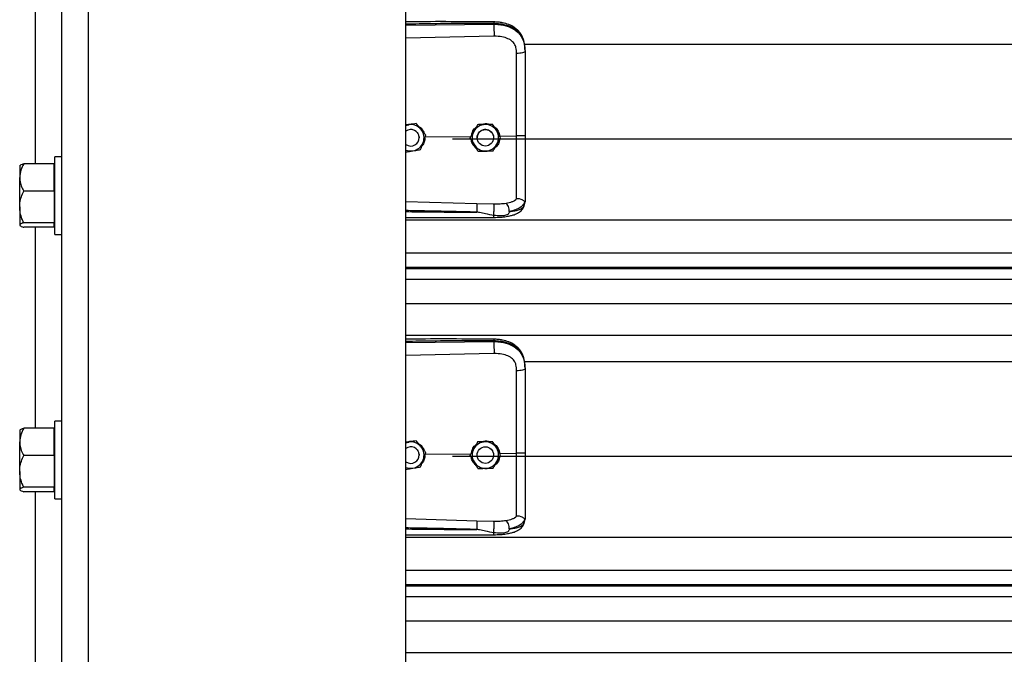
# Model space of a CAD drawing. Header units: inches. Extents: x 170 to 284, y 215 to 248.
# Tile 510 of 656: x 202.25 to 202.887, y 241.373 to 241.784. Entities that reach past the tile are written whole.
import ezdxf

# ---------------------------------------------------------------- set-up
doc = ezdxf.new("R2010")
doc.units = ezdxf.units.IN
doc.header["$LTSCALE"] = 0.25
doc.header["$MEASUREMENT"] = 0
doc.layers.add('LH FRONT OF HOOD', color=7, linetype='Continuous')

msp = doc.modelspace()

# ---------------------------------------------------------------- linework, layer by layer
at = {"layer": 'LH FRONT OF HOOD'}
for p, q in [((202.27776, 239.82111), (202.27776, 244.14469)), ((202.29488, 239.82111), (202.29488, 244.03279)), ((202.50032, 239.82111), (202.50032, 244.02156)), ((202.26064, 241.69069), (202.26064, 241.8208)), ((202.50032, 241.78051), (202.55717, 241.78105)), ((202.55717, 241.78105), (202.55717, 241.78146)), ((202.55727, 241.77326), (202.50032, 241.77205)), ((202.57687, 241.76819), (206.45609, 241.76819)), ((202.57737, 241.76413), (202.57737, 241.76364)), ((202.5021, 241.71598), (202.50032, 241.7157)), ((202.50698, 241.71678), (202.50605, 241.71663)), ((202.50698, 241.71678), (202.50698, 241.71678)), ((202.54662, 241.71602), (202.54662, 241.71602)), ((202.5565, 241.71617), (202.5565, 241.71617)), ((202.50762, 241.71092), (202.50802, 241.71036)), ((202.50882, 241.70754), (202.50882, 241.70754)), ((202.51286, 241.70814), (202.54256, 241.70843)), ((202.51323, 241.70912), (202.51323, 241.70913)), ((202.53049, 241.70679), (206.50248, 241.70679)), ((202.5418, 241.70739), (202.5418, 241.70739)), ((202.54634, 241.70754), (202.54634, 241.70754)), ((202.55704, 241.70754), (202.55704, 241.70754)), ((202.561, 241.7086), (202.57191, 241.70871)), ((202.56157, 241.70768), (202.56157, 241.70769)), ((202.27776, 241.69529), (202.27317, 241.69529)), ((202.27317, 241.64499), (202.27317, 241.69529)), ((202.25059, 241.68963), (202.2504, 241.6894)), ((202.2504, 241.6894), (202.2504, 241.68186)), ((202.27262, 241.69069), (202.25297, 241.69069)), ((202.27262, 241.68186), (202.27262, 241.69069)), ((202.27317, 241.6894), (202.27262, 241.6894)), ((202.2504, 241.66276), (202.2504, 241.68186)), ((202.27262, 241.67304), (202.27262, 241.68186)), ((202.27262, 241.67304), (202.25297, 241.67304)), ((202.27262, 241.67304), (202.27262, 241.66276)), ((202.2504, 241.66276), (202.2504, 241.65105)), ((202.27262, 241.66276), (202.27262, 241.65249)), ((202.50032, 241.66638), (202.54626, 241.66505)), ((202.54626, 241.66505), (202.55725, 241.66479)), ((202.57703, 241.66407), (202.57737, 241.66606)), ((202.57737, 241.66658), (202.57737, 241.66606)), ((202.2504, 241.65105), (202.2504, 241.65088)), ((202.2504, 241.65088), (202.25059, 241.65066)), ((202.27262, 241.65249), (202.25297, 241.65249)), ((202.27262, 241.6496), (202.25297, 241.6496)), ((202.26064, 241.51948), (202.26064, 241.6496)), ((202.27262, 241.65105), (202.27262, 241.65249)), ((202.27262, 241.6496), (202.27262, 241.65105)), ((202.27262, 241.65088), (202.27317, 241.65088)), ((202.50032, 241.65441), (206.53264, 241.65441)), ((202.27317, 241.64499), (202.27776, 241.64499)), ((202.50032, 241.63303), (206.53264, 241.63303)), ((206.53264, 241.62354), (202.50032, 241.62354)), ((202.50032, 241.6229), (206.53264, 241.6229)), ((202.50032, 241.61589), (206.53264, 241.61589)), ((202.50032, 241.6002), (206.53264, 241.6002)), ((202.50032, 241.57981), (206.53264, 241.57981)), ((202.50032, 241.57507), (202.55717, 241.5756)), ((202.55717, 241.5756), (202.55717, 241.57601)), ((202.55727, 241.56781), (202.50032, 241.5666)), ((202.57687, 241.56274), (206.45609, 241.56274)), ((202.57737, 241.55868), (202.57737, 241.55819)), ((202.27776, 241.52409), (202.27317, 241.52409)), ((202.27317, 241.47379), (202.27317, 241.52409)), ((202.25059, 241.51842), (202.2504, 241.5182)), ((202.2504, 241.5182), (202.2504, 241.51065)), ((202.27262, 241.51948), (202.25297, 241.51948)), ((202.27262, 241.51065), (202.27262, 241.51948)), ((202.27317, 241.5182), (202.27262, 241.5182)), ((202.2504, 241.49156), (202.2504, 241.51065)), ((202.27262, 241.50183), (202.27262, 241.51065)), ((202.5021, 241.51054), (202.50032, 241.51025)), ((202.50698, 241.51133), (202.50605, 241.51118)), ((202.50698, 241.51133), (202.50698, 241.51133)), ((202.54662, 241.51057), (202.54662, 241.51058)), ((202.5565, 241.51072), (202.5565, 241.51072)), ((202.50762, 241.50547), (202.50801, 241.50493)), ((202.51286, 241.50269), (202.54256, 241.50298)), ((202.51323, 241.50368), (202.51323, 241.50368)), ((202.54634, 241.50209), (202.54637, 241.50269)), ((202.55534, 241.506), (202.55628, 241.50483)), ((202.55628, 241.50483), (202.55643, 241.50457)), ((202.561, 241.50316), (202.57191, 241.50326)), ((202.27262, 241.50183), (202.25297, 241.50183)), ((202.27262, 241.50183), (202.27262, 241.49156)), ((202.50882, 241.50209), (202.50882, 241.50209)), ((202.53049, 241.50135), (206.50248, 241.50135)), ((202.5418, 241.50194), (202.5418, 241.50194)), ((202.54634, 241.50209), (202.54634, 241.50209)), ((202.55702, 241.50252), (202.55704, 241.50209)), ((202.55704, 241.50209), (202.55704, 241.50209)), ((202.56157, 241.50224), (202.56157, 241.50224)), ((202.2504, 241.49156), (202.2504, 241.47984)), ((202.27262, 241.49156), (202.27262, 241.48129)), ((202.2504, 241.47984), (202.2504, 241.47968)), ((202.2504, 241.47968), (202.25059, 241.47945)), ((202.27262, 241.48129), (202.25297, 241.48129)), ((202.27262, 241.47839), (202.25297, 241.47839)), ((202.26064, 241.34827), (202.26064, 241.47839)), ((202.27262, 241.47984), (202.27262, 241.48129)), ((202.27262, 241.47839), (202.27262, 241.47984)), ((202.27262, 241.47968), (202.27317, 241.47968)), ((202.27317, 241.47379), (202.27776, 241.47379)), ((202.50032, 241.46093), (202.54626, 241.4596)), ((202.54626, 241.4596), (202.55725, 241.45934)), ((202.57703, 241.45862), (202.57737, 241.46061)), ((202.57737, 241.46114), (202.57737, 241.46061)), ((202.50032, 241.44896), (206.53264, 241.44896)), ((202.50032, 241.42758), (206.53264, 241.42758)), ((206.53264, 241.4181), (202.50032, 241.4181)), ((202.50032, 241.41746), (206.53264, 241.41746)), ((202.50032, 241.41044), (206.53264, 241.41044)), ((202.50032, 241.39475), (206.53264, 241.39475)), ((202.50032, 241.37437), (206.53264, 241.37437))]:
    msp.add_line(p, q, dxfattribs=at)
at = {"layer": 'LH FRONT OF HOOD', "flags": 128}
for points in [[(202.57737, 241.76364), (202.57726, 241.76334), (202.57695, 241.76306), (202.57645, 241.76279), (202.57578, 241.76256), (202.57495, 241.76237), (202.57401, 241.76222), (202.57298, 241.76213), (202.57191, 241.76209)], [(202.50032, 241.7155), (202.50101, 241.71573), (202.5021, 241.71598)], [(202.50876, 241.70836), (202.5088, 241.708), (202.50882, 241.70754)], [(202.55628, 241.71028), (202.55688, 241.7088), (202.55704, 241.70754)], [(202.57737, 241.55819), (202.57726, 241.55789), (202.57695, 241.55761), (202.57645, 241.55735), (202.57578, 241.55711), (202.57495, 241.55692), (202.57401, 241.55678), (202.57298, 241.55668), (202.57191, 241.55664)], [(202.50032, 241.51005), (202.50101, 241.51029), (202.5021, 241.51054)], [(202.50876, 241.50292), (202.5088, 241.50255), (202.50882, 241.50209)]]:
    msp.add_lwpolyline(points, dxfattribs=at)
at = {"layer": 'LH FRONT OF HOOD'}
for centre in [(202.55169, 241.70754), (202.55169, 241.50209)]:
    msp.add_circle(centre, 0.00535, dxfattribs=at)
for centre, radius, start, end in [((202.50347, 241.70754), 0.00856, 39.24773, 99.24773), ((202.50347, 241.70754), 0.00856, 339.24773, 39.24773), ((202.55169, 241.70754), 0.00856, 90.85968, 150.85968), ((202.55169, 241.70754), 0.00856, 30.85968, 90.85968), ((202.50347, 241.70754), 0.00535, 300.00974, 126.0719), ((202.55169, 241.70754), 0.00856, 150.85968, 210.85968), ((202.55169, 241.70754), 0.00535, 30.85968, 180), ((202.55169, 241.70754), 0.00856, 330.85968, 30.85968), ((202.50347, 241.70754), 0.00535, 233.9281, 300.00974), ((202.50347, 241.70754), 0.00856, 279.24773, 339.24773), ((202.55169, 241.70754), 0.00856, 210.85968, 270.85968), ((202.55169, 241.70754), 0.00856, 270.85968, 330.85968), ((202.50347, 241.70754), 0.00856, 248.40768, 279.24773), ((202.50347, 241.50209), 0.00856, 39.24773, 99.24773), ((202.55169, 241.50209), 0.00856, 90.85968, 150.85968), ((202.55169, 241.50209), 0.00856, 30.85968, 90.85968), ((202.50347, 241.50209), 0.00535, 300.00974, 126.0719), ((202.50347, 241.50209), 0.00856, 339.24773, 39.24773), ((202.55169, 241.50209), 0.00856, 150.85968, 210.85968), ((202.55169, 241.50209), 0.00856, 330.85968, 30.85968), ((202.50347, 241.50209), 0.00535, 233.9281, 300.00974), ((202.50347, 241.50209), 0.00856, 279.24773, 339.24773), ((202.55169, 241.50209), 0.00856, 210.85968, 270.85968), ((202.55169, 241.50209), 0.00856, 270.85968, 330.85968), ((202.50347, 241.50209), 0.00856, 248.40768, 279.24773)]:
    msp.add_arc(centre, radius, start, end, dxfattribs=at)
for points, knots in [([(202.55715, 241.78255), (202.54794, 241.78262), (202.52985, 241.78275), (202.5109, 241.7827), (202.50118, 241.78264), (202.50032, 241.78264)], [0, 0, 0, 0, 0.486583, 0.954841, 1, 1, 1, 1]), ([(202.55717, 241.78146), (202.55087, 241.7815), (202.53763, 241.78158), (202.51868, 241.7814), (202.50604, 241.78118), (202.50032, 241.78108)], [0, 0, 0, 0, 0.33267, 0.698436, 1, 1, 1, 1]), ([(202.57728, 241.76617), (202.57716, 241.76724), (202.57695, 241.76918), (202.5762, 241.7717), (202.57534, 241.77361), (202.57427, 241.77536), (202.57295, 241.77695), (202.57148, 241.77824), (202.57011, 241.7792), (202.56867, 241.78003), (202.56629, 241.7811), (202.56335, 241.78191), (202.56004, 241.78244), (202.55815, 241.78251), (202.55715, 241.78255)], [0, 0, 0, 0, 0.108447, 0.196305, 0.269183, 0.327997, 0.41496, 0.491641, 0.538976, 0.594191, 0.669415, 0.814855, 0.902261, 1, 1, 1, 1]), ([(202.55715, 241.78254), (202.55715, 241.78254), (202.55716, 241.78255), (202.55716, 241.78244), (202.55717, 241.78215), (202.55717, 241.78173), (202.55717, 241.78146)], [0, 0, 0, 0, 0.097876, 0.335386, 0.567961, 1, 1, 1, 1]), ([(202.57737, 241.76413), (202.5773, 241.76548), (202.57719, 241.76804), (202.57622, 241.77153), (202.57493, 241.77395), (202.57356, 241.77565), (202.57248, 241.77669), (202.57142, 241.77752), (202.57043, 241.77818), (202.5692, 241.77888), (202.5676, 241.7796), (202.56494, 241.78051), (202.5614, 241.78127), (202.5585, 241.7814), (202.55717, 241.78146)], [0, 0, 0, 0, 0.1307157, 0.246761, 0.3577928, 0.4170972, 0.4791482, 0.5177152, 0.5590897, 0.6032945, 0.6633485, 0.7353692, 0.8792083, 1, 1, 1, 1]), ([(202.55717, 241.78105), (202.55719, 241.78047), (202.55724, 241.77928), (202.55728, 241.77705), (202.55729, 241.77488), (202.55728, 241.77379), (202.55727, 241.77326)], [0, 0, 0, 0, 0.240694, 0.5, 0.759306, 1, 1, 1, 1]), ([(202.55717, 241.78105), (202.55837, 241.78102), (202.5608, 241.78095), (202.56413, 241.78033), (202.56711, 241.77939), (202.56964, 241.77818), (202.57189, 241.77663), (202.57375, 241.7748), (202.57524, 241.77266), (202.57641, 241.77011), (202.57721, 241.76703), (202.57731, 241.76478), (202.57737, 241.76364)], [0, 0, 0, 0, 0.109401, 0.222347, 0.315179, 0.410223, 0.501275, 0.594601, 0.683449, 0.774533, 0.885821, 1, 1, 1, 1]), ([(202.57148, 241.76602), (202.57148, 241.76602), (202.57138, 241.76638), (202.57089, 241.76779), (202.56935, 241.76999), (202.56628, 241.77189), (202.56217, 241.77311), (202.55901, 241.77321), (202.55727, 241.77326)], [0, 0, 0, 0, 0.000004, 0.065095, 0.26167, 0.475311, 0.709366, 1, 1, 1, 1]), ([(202.57191, 241.76209), (202.57184, 241.76341), (202.57177, 241.76474), (202.57148, 241.76602), (202.57148, 241.76602)], [0, 0, 0, 0, 0.99998, 1, 1, 1, 1]), ([(202.57191, 241.70871), (202.57191, 241.70871), (202.57191, 241.71209), (202.57191, 241.71914), (202.57191, 241.72981), (202.57191, 241.74069), (202.57191, 241.75148), (202.57191, 241.75855), (202.57191, 241.76209)], [0, 0, 0, 0, 0.000001, 0.187792, 0.390844, 0.593896, 0.796948, 1, 1, 1, 1]), ([(202.57737, 241.76364), (202.57737, 241.76001), (202.57737, 241.75274), (202.57737, 241.74166), (202.57737, 241.73047), (202.57737, 241.7195), (202.57737, 241.71226), (202.57737, 241.70878)], [0, 0, 0, 0, 0.202757, 0.406104, 0.60886, 0.812207, 1, 1, 1, 1]), ([(202.50032, 241.71581), (202.50116, 241.7161), (202.50257, 241.71657), (202.50404, 241.71645), (202.50464, 241.7164)], [0, 0, 0, 0, 0.594398, 1, 1, 1, 1]), ([(202.50698, 241.71678), (202.5063, 241.71667), (202.50493, 241.71645), (202.50327, 241.71618), (202.50232, 241.71602), (202.5021, 241.71598)], [0, 0, 0, 0, 0.4299704, 0.8700602, 1, 1, 1, 1]), ([(202.5101, 241.71295), (202.50998, 241.7131), (202.50901, 241.71429), (202.50795, 241.71559), (202.50707, 241.71666), (202.50698, 241.71678)], [0, 0, 0, 0, 0.115647, 0.904534, 1, 1, 1, 1]), ([(202.5101, 241.71295), (202.50998, 241.71311), (202.50901, 241.71429), (202.50795, 241.71559), (202.50707, 241.71666), (202.50698, 241.71678)], [0, 0, 0, 0, 0.115647, 0.904534, 1, 1, 1, 1]), ([(202.50825, 241.71509), (202.5089, 241.71466), (202.51039, 241.71368), (202.51169, 241.71194), (202.51197, 241.71071), (202.51202, 241.71046)], [0, 0, 0, 0, 0.381422, 0.875754, 1, 1, 1, 1]), ([(202.51323, 241.70912), (202.51297, 241.70945), (202.51197, 241.71067), (202.51089, 241.71198), (202.5101, 241.71295)], [0, 0, 0, 0, 0.264307, 1, 1, 1, 1]), ([(202.51323, 241.70913), (202.51297, 241.70945), (202.51197, 241.71067), (202.51089, 241.71199), (202.5101, 241.71295)], [0, 0, 0, 0, 0.264307, 1, 1, 1, 1]), ([(202.54272, 241.70904), (202.54288, 241.70979), (202.54326, 241.71154), (202.54439, 241.71338), (202.54543, 241.71411), (202.54563, 241.71425)], [0, 0, 0, 0, 0.377677, 0.881161, 1, 1, 1, 1]), ([(202.54662, 241.71602), (202.54628, 241.71542), (202.54561, 241.71421), (202.54479, 241.71274), (202.54432, 241.7119), (202.54421, 241.7117)], [0, 0, 0, 0, 0.42997, 0.87006, 1, 1, 1, 1]), ([(202.54662, 241.71602), (202.54628, 241.71543), (202.54561, 241.71422), (202.54479, 241.71274), (202.54432, 241.7119), (202.54421, 241.71171)], [0, 0, 0, 0, 0.42997, 0.87006, 1, 1, 1, 1]), ([(202.55156, 241.7161), (202.55029, 241.71608), (202.54859, 241.71605), (202.54701, 241.71603), (202.54662, 241.71602)], [0, 0, 0, 0, 0.749773, 1, 1, 1, 1]), ([(202.55156, 241.7161), (202.55029, 241.71608), (202.54859, 241.71605), (202.54701, 241.71603), (202.54662, 241.71602)], [0, 0, 0, 0, 0.7497734, 1, 1, 1, 1]), ([(202.54876, 241.71606), (202.54933, 241.71627), (202.55051, 241.71671), (202.55256, 241.71677), (202.55389, 241.71636), (202.55461, 241.71614)], [0, 0, 0, 0, 0.30274, 0.628644, 1, 1, 1, 1]), ([(202.5565, 241.71617), (202.55581, 241.71616), (202.55443, 241.71614), (202.55274, 241.71611), (202.55178, 241.7161), (202.55156, 241.7161)], [0, 0, 0, 0, 0.42997, 0.87006, 1, 1, 1, 1]), ([(202.5565, 241.71617), (202.55581, 241.71616), (202.55443, 241.71614), (202.55274, 241.71612), (202.55178, 241.7161), (202.55156, 241.7161)], [0, 0, 0, 0, 0.4299704, 0.8700602, 1, 1, 1, 1]), ([(202.55903, 241.71193), (202.55893, 241.71209), (202.55815, 241.71341), (202.55729, 241.71485), (202.55658, 241.71604), (202.5565, 241.71617)], [0, 0, 0, 0, 0.115647, 0.904534, 1, 1, 1, 1]), ([(202.55903, 241.71193), (202.55893, 241.7121), (202.55815, 241.71341), (202.55729, 241.71485), (202.55658, 241.71604), (202.5565, 241.71617)], [0, 0, 0, 0, 0.115647, 0.904534, 1, 1, 1, 1]), ([(202.55737, 241.71471), (202.55762, 241.71456), (202.55875, 241.71388), (202.56023, 241.71178), (202.56073, 241.70969), (202.561, 241.7086)], [0, 0, 0, 0, 0.117443, 0.542782, 1, 1, 1, 1]), ([(202.51256, 241.70737), (202.51249, 241.70654), (202.51233, 241.70478), (202.51148, 241.70297), (202.51069, 241.70227), (202.5106, 241.70219)], [0, 0, 0, 0, 0.439592, 0.936516, 1, 1, 1, 1]), ([(202.51148, 241.7045), (202.51193, 241.70569), (202.51253, 241.70728), (202.51309, 241.70876), (202.51323, 241.70912)], [0, 0, 0, 0, 0.749773, 1, 1, 1, 1]), ([(202.54421, 241.71171), (202.54359, 241.7106), (202.54276, 241.70911), (202.54199, 241.70773), (202.5418, 241.70739)], [0, 0, 0, 0, 0.7497734, 1, 1, 1, 1]), ([(202.54421, 241.7117), (202.54359, 241.71059), (202.54276, 241.70911), (202.54199, 241.70773), (202.5418, 241.70739)], [0, 0, 0, 0, 0.749773, 1, 1, 1, 1]), ([(202.54434, 241.70314), (202.54424, 241.70331), (202.54345, 241.70463), (202.54259, 241.70607), (202.54188, 241.70726), (202.5418, 241.70739)], [0, 0, 0, 0, 0.115647, 0.904534, 1, 1, 1, 1]), ([(202.56157, 241.70768), (202.56136, 241.70804), (202.56054, 241.7094), (202.55967, 241.71086), (202.55903, 241.71193)], [0, 0, 0, 0, 0.264307, 1, 1, 1, 1]), ([(202.56157, 241.70769), (202.56136, 241.70804), (202.56054, 241.7094), (202.55967, 241.71086), (202.55903, 241.71193)], [0, 0, 0, 0, 0.264307, 1, 1, 1, 1]), ([(202.55916, 241.70337), (202.55978, 241.70448), (202.56061, 241.70596), (202.56138, 241.70734), (202.56157, 241.70768)], [0, 0, 0, 0, 0.749773, 1, 1, 1, 1]), ([(202.57737, 241.70878), (202.57729, 241.70877), (202.57712, 241.70874), (202.57587, 241.70872), (202.57407, 241.7087), (202.57263, 241.7087), (202.57191, 241.70871)], [0, 0, 0, 0, 0.250001, 0.500001, 0.750001, 1, 1, 1, 1]), ([(202.57191, 241.66802), (202.57191, 241.66828), (202.57191, 241.66985), (202.57191, 241.67329), (202.57191, 241.67889), (202.57191, 241.68533), (202.57191, 241.69255), (202.57191, 241.70043), (202.57191, 241.70596), (202.57191, 241.70871), (202.57191, 241.70871)], [0, 0, 0, 0, 0.031558, 0.189146, 0.346734, 0.504328, 0.661923, 0.83096, 0.999998, 1, 1, 1, 1]), ([(202.57737, 241.70878), (202.57737, 241.70574), (202.57737, 241.69956), (202.57737, 241.69078), (202.57737, 241.68261), (202.57737, 241.67603), (202.57737, 241.67065), (202.57737, 241.66795), (202.57737, 241.66658)], [0, 0, 0, 0, 0.187091, 0.380392, 0.555876, 0.736448, 0.867195, 1, 1, 1, 1]), ([(202.50973, 241.69988), (202.50997, 241.70052), (202.51046, 241.70182), (202.51106, 241.70339), (202.5114, 241.7043), (202.51148, 241.7045)], [0, 0, 0, 0, 0.4299704, 0.8700602, 1, 1, 1, 1]), ([(202.54562, 241.701), (202.54497, 241.70166), (202.54362, 241.70303), (202.54272, 241.70491), (202.54267, 241.70592), (202.54267, 241.70593)], [0, 0, 0, 0, 0.479701, 0.993135, 1, 1, 1, 1]), ([(202.54687, 241.6989), (202.54666, 241.69926), (202.54585, 241.70062), (202.54498, 241.70207), (202.54434, 241.70314)], [0, 0, 0, 0, 0.264307, 1, 1, 1, 1]), ([(202.55676, 241.69905), (202.55709, 241.69965), (202.55776, 241.70086), (202.55858, 241.70233), (202.55906, 241.70318), (202.55916, 241.70337)], [0, 0, 0, 0, 0.42997, 0.87006, 1, 1, 1, 1]), ([(202.56089, 241.70646), (202.56078, 241.70575), (202.56051, 241.70408), (202.55936, 241.70216), (202.55823, 241.70131), (202.55786, 241.70103)], [0, 0, 0, 0, 0.335649, 0.786425, 1, 1, 1, 1]), ([(202.50032, 241.69835), (202.50088, 241.69844), (202.50214, 241.69864), (202.50368, 241.6989), (202.50463, 241.69905), (202.50485, 241.69909)], [0, 0, 0, 0, 0.3844201, 0.8596769, 1, 1, 1, 1]), ([(202.50485, 241.69909), (202.50611, 241.69929), (202.50778, 241.69956), (202.50934, 241.69982), (202.50973, 241.69988)], [0, 0, 0, 0, 0.749773, 1, 1, 1, 1]), ([(202.54687, 241.6989), (202.54756, 241.69891), (202.54894, 241.69893), (202.55063, 241.69896), (202.55159, 241.69897), (202.55181, 241.69898)], [0, 0, 0, 0, 0.42997, 0.87006, 1, 1, 1, 1]), ([(202.55396, 241.69901), (202.55386, 241.69897), (202.55309, 241.69867), (202.55179, 241.69861), (202.55069, 241.69886), (202.55029, 241.69895)], [0, 0, 0, 0, 0.081672, 0.673462, 1, 1, 1, 1]), ([(202.55181, 241.69898), (202.55309, 241.699), (202.55478, 241.69902), (202.55636, 241.69904), (202.55676, 241.69905)], [0, 0, 0, 0, 0.749773, 1, 1, 1, 1]), ([(202.25297, 241.69069), (202.25229, 241.68931), (202.25092, 241.68652), (202.2504, 241.68347), (202.2504, 241.6819), (202.2504, 241.68186)], [0, 0, 0, 0, 0.484341, 0.986328, 1, 1, 1, 1]), ([(202.25066, 241.68957), (202.25071, 241.68966), (202.25089, 241.68996), (202.25185, 241.69033), (202.25271, 241.69061), (202.25297, 241.69069)], [0, 0, 0, 0, 0.237471, 0.77815, 1, 1, 1, 1]), ([(202.2504, 241.68186), (202.25049, 241.68063), (202.25069, 241.67811), (202.25185, 241.67519), (202.25271, 241.67352), (202.25297, 241.67304)], [0, 0, 0, 0, 0.4062906, 0.8272664, 1, 1, 1, 1]), ([(202.2504, 241.66276), (202.2504, 241.663), (202.25042, 241.66454), (202.25084, 241.66741), (202.25187, 241.67058), (202.25269, 241.67243), (202.25297, 241.67304)], [0, 0, 0, 0, 0.066532, 0.435283, 0.814551, 1, 1, 1, 1]), ([(202.25297, 241.65249), (202.25258, 241.65336), (202.25168, 241.65542), (202.25064, 241.65885), (202.25048, 241.66145), (202.2504, 241.66276)], [0, 0, 0, 0, 0.26546, 0.628076, 1, 1, 1, 1]), ([(202.54626, 241.66505), (202.54627, 241.66481), (202.54628, 241.66444), (202.54627, 241.66358), (202.54627, 241.6628), (202.54625, 241.66194), (202.54623, 241.66078), (202.5462, 241.65994), (202.54618, 241.65939)], [0, 0, 0, 0, 0.2394515, 0.3683458, 0.4999762, 0.6316106, 0.7605158, 1, 1, 1, 1]), ([(202.55711, 241.65596), (202.5586, 241.656), (202.56138, 241.65607), (202.56512, 241.65649), (202.56799, 241.65705), (202.57009, 241.65766), (202.57168, 241.65826), (202.57305, 241.65896), (202.57433, 241.65984), (202.57545, 241.66092), (202.57647, 241.66234), (202.57682, 241.66344), (202.57701, 241.66402)], [0, 0, 0, 0, 0.169691, 0.317141, 0.442436, 0.538436, 0.608329, 0.684096, 0.742678, 0.815168, 0.901564, 1, 1, 1, 1]), ([(202.55716, 241.65722), (202.55718, 241.65746), (202.55721, 241.65796), (202.55725, 241.65897), (202.55729, 241.66016), (202.55731, 241.66143), (202.55732, 241.66264), (202.55731, 241.66363), (202.55728, 241.66437), (202.55726, 241.66465), (202.55725, 241.66479)], [0, 0, 0, 0, 0.109851, 0.231726, 0.363178, 0.5, 0.636822, 0.768274, 0.890149, 1, 1, 1, 1]), ([(202.55725, 241.66479), (202.5586, 241.66478), (202.5613, 241.66476), (202.56381, 241.66505), (202.56506, 241.66519)], [0, 0, 0, 0, 0.500392, 1, 1, 1, 1]), ([(202.56507, 241.66519), (202.56645, 241.66548), (202.56853, 241.66592), (202.57071, 241.66696), (202.57151, 241.66766), (202.57191, 241.66802)], [0, 0, 0, 0, 0.490199, 0.7438847, 1, 1, 1, 1]), ([(202.56716, 241.65979), (202.56714, 241.66032), (202.56709, 241.66142), (202.56661, 241.66309), (202.56591, 241.66447), (202.56534, 241.66496), (202.56507, 241.66519)], [0, 0, 0, 0, 0.240562, 0.499746, 0.759069, 1, 1, 1, 1]), ([(202.57717, 241.66633), (202.5769, 241.66561), (202.57633, 241.66413), (202.57428, 241.6623), (202.57129, 241.66074), (202.56856, 241.66012), (202.56716, 241.6598)], [0, 0, 0, 0, 0.2305258, 0.4734878, 0.729738, 1, 1, 1, 1]), ([(202.56717, 241.65979), (202.56771, 241.65985), (202.56902, 241.65999), (202.57042, 241.66022), (202.57137, 241.66041), (202.5726, 241.66069), (202.57429, 241.66125), (202.57611, 241.66238), (202.57672, 241.6635), (202.57703, 241.66407)], [0, 0, 0, 0, 0.109188, 0.260819, 0.307798, 0.335524, 0.562789, 0.774954, 1, 1, 1, 1]), ([(202.57717, 241.66633), (202.57712, 241.66633), (202.57702, 241.66631), (202.57673, 241.66649), (202.57626, 241.66683), (202.57539, 241.66741), (202.57391, 241.66802), (202.57257, 241.66802), (202.57191, 241.66802)], [0, 0, 0, 0, 0.1136769, 0.2333502, 0.3620694, 0.5019164, 0.7557449, 1, 1, 1, 1]), ([(202.57737, 241.66658), (202.57737, 241.66658), (202.57737, 241.66657), (202.57736, 241.66647), (202.57726, 241.66639), (202.57717, 241.66632)], [0, 0, 0, 0, 0.011935, 0.118982, 1, 1, 1, 1]), ([(202.54618, 241.65939), (202.54228, 241.65949), (202.53401, 241.6597), (202.5209, 241.65998), (202.50995, 241.6602), (202.50294, 241.66032), (202.50076, 241.66036), (202.50032, 241.66037)], [0, 0, 0, 0, 0.25516, 0.541071, 0.857735, 0.971288, 1, 1, 1, 1]), ([(202.50032, 241.65972), (202.50292, 241.65969), (202.50799, 241.65963), (202.51555, 241.65955), (202.5232, 241.65948), (202.53096, 241.65943), (202.53868, 241.65939), (202.54372, 241.65939), (202.54618, 241.65939)], [0, 0, 0, 0, 0.169941, 0.331425, 0.494842, 0.670531, 0.838916, 1, 1, 1, 1]), ([(202.50032, 241.65582), (202.50399, 241.65583), (202.51546, 241.65583), (202.53439, 241.65586), (202.54966, 241.65593), (202.55711, 241.65596)], [0, 0, 0, 0, 0.1936599, 0.6060178, 1, 1, 1, 1]), ([(202.55716, 241.65722), (202.55538, 241.65756), (202.55232, 241.65815), (202.54889, 241.65887), (202.54715, 241.65923), (202.54665, 241.65933), (202.5465, 241.65936), (202.54645, 241.65937)], [0, 0, 0, 0, 0.50228, 0.861696, 0.958427, 0.986103, 1, 1, 1, 1]), ([(202.55711, 241.65598), (202.55711, 241.65598), (202.55712, 241.65591), (202.55713, 241.6561), (202.55715, 241.65643), (202.55715, 241.65686), (202.55716, 241.65715), (202.55716, 241.65722)], [0, 0, 0, 0, 0.034367, 0.324567, 0.621015, 0.917463, 1, 1, 1, 1]), ([(202.56717, 241.65979), (202.56709, 241.65942), (202.56699, 241.6589), (202.56661, 241.65831), (202.56619, 241.65787), (202.56539, 241.65743), (202.56391, 241.65707), (202.56115, 241.65683), (202.55876, 241.65706), (202.55716, 241.65722)], [0, 0, 0, 0, 0.100127, 0.139586, 0.189714, 0.258234, 0.369736, 0.580348, 1, 1, 1, 1]), ([(202.25297, 241.65249), (202.25229, 241.65227), (202.25092, 241.65181), (202.2504, 241.65131), (202.2504, 241.65105), (202.2504, 241.65105)], [0, 0, 0, 0, 0.484341, 0.986328, 1, 1, 1, 1]), ([(202.2504, 241.65105), (202.25049, 241.65084), (202.25069, 241.65043), (202.25185, 241.64995), (202.25271, 241.64968), (202.25297, 241.6496)], [0, 0, 0, 0, 0.406291, 0.827266, 1, 1, 1, 1]), ([(202.55715, 241.57711), (202.54794, 241.57717), (202.52985, 241.57731), (202.5109, 241.57725), (202.50118, 241.5772), (202.50032, 241.57719)], [0, 0, 0, 0, 0.486583, 0.954841, 1, 1, 1, 1]), ([(202.55717, 241.57601), (202.55087, 241.57605), (202.53763, 241.57614), (202.51868, 241.57595), (202.50604, 241.57573), (202.50032, 241.57563)], [0, 0, 0, 0, 0.33267, 0.698436, 1, 1, 1, 1]), ([(202.57728, 241.56072), (202.57716, 241.56179), (202.57695, 241.56373), (202.5762, 241.56625), (202.57534, 241.56816), (202.57427, 241.56991), (202.57295, 241.5715), (202.57148, 241.57279), (202.57011, 241.57375), (202.56867, 241.57459), (202.56629, 241.57565), (202.56335, 241.57647), (202.56004, 241.57699), (202.55815, 241.57707), (202.55715, 241.57711)], [0, 0, 0, 0, 0.108447, 0.196305, 0.269183, 0.327997, 0.41496, 0.491641, 0.538976, 0.594191, 0.669415, 0.814855, 0.902261, 1, 1, 1, 1]), ([(202.55715, 241.57709), (202.55715, 241.57709), (202.55716, 241.57711), (202.55716, 241.57699), (202.55717, 241.5767), (202.55717, 241.57628), (202.55717, 241.57601)], [0, 0, 0, 0, 0.097876, 0.335386, 0.567961, 1, 1, 1, 1]), ([(202.57737, 241.55868), (202.5773, 241.56004), (202.57719, 241.5626), (202.57622, 241.56609), (202.57493, 241.5685), (202.57356, 241.5702), (202.57248, 241.57125), (202.57142, 241.57207), (202.57043, 241.57273), (202.5692, 241.57343), (202.5676, 241.57415), (202.56494, 241.57506), (202.5614, 241.57582), (202.5585, 241.57595), (202.55717, 241.57601)], [0, 0, 0, 0, 0.130716, 0.246761, 0.357793, 0.417097, 0.479148, 0.517715, 0.55909, 0.603295, 0.663348, 0.735369, 0.879208, 1, 1, 1, 1]), ([(202.55717, 241.5756), (202.55719, 241.57503), (202.55724, 241.57383), (202.55728, 241.5716), (202.55729, 241.56943), (202.55728, 241.56834), (202.55727, 241.56781)], [0, 0, 0, 0, 0.240694, 0.5, 0.759306, 1, 1, 1, 1]), ([(202.55717, 241.5756), (202.55837, 241.57557), (202.5608, 241.57551), (202.56413, 241.57489), (202.56711, 241.57394), (202.56964, 241.57273), (202.57189, 241.57118), (202.57375, 241.56935), (202.57524, 241.56721), (202.57641, 241.56466), (202.57721, 241.56158), (202.57731, 241.55933), (202.57737, 241.55819)], [0, 0, 0, 0, 0.109401, 0.222347, 0.315179, 0.410223, 0.501275, 0.594601, 0.683449, 0.774533, 0.885821, 1, 1, 1, 1]), ([(202.57148, 241.56058), (202.57148, 241.56058), (202.57138, 241.56093), (202.57089, 241.56234), (202.56935, 241.56454), (202.56628, 241.56645), (202.56217, 241.56766), (202.55901, 241.56776), (202.55727, 241.56781)], [0, 0, 0, 0, 0.000004, 0.065095, 0.26167, 0.475311, 0.709366, 1, 1, 1, 1]), ([(202.57191, 241.55664), (202.57184, 241.55797), (202.57177, 241.55929), (202.57148, 241.56058), (202.57148, 241.56058)], [0, 0, 0, 0, 0.99998, 1, 1, 1, 1]), ([(202.57191, 241.50326), (202.57191, 241.50326), (202.57191, 241.50665), (202.57191, 241.51369), (202.57191, 241.52437), (202.57191, 241.53524), (202.57191, 241.54603), (202.57191, 241.5531), (202.57191, 241.55664)], [0, 0, 0, 0, 0.000001, 0.187792, 0.390844, 0.593896, 0.796948, 1, 1, 1, 1]), ([(202.57737, 241.55819), (202.57737, 241.55456), (202.57737, 241.54729), (202.57737, 241.53621), (202.57737, 241.52503), (202.57737, 241.51406), (202.57737, 241.50681), (202.57737, 241.50333)], [0, 0, 0, 0, 0.202757, 0.406104, 0.60886, 0.812207, 1, 1, 1, 1]), ([(202.25297, 241.51948), (202.25229, 241.51811), (202.25092, 241.51531), (202.2504, 241.51226), (202.2504, 241.5107), (202.2504, 241.51065)], [0, 0, 0, 0, 0.484341, 0.986328, 1, 1, 1, 1]), ([(202.25066, 241.51836), (202.25071, 241.51845), (202.25089, 241.51876), (202.25185, 241.51913), (202.25271, 241.5194), (202.25297, 241.51948)], [0, 0, 0, 0, 0.237471, 0.77815, 1, 1, 1, 1]), ([(202.2504, 241.51065), (202.25049, 241.50942), (202.25069, 241.5069), (202.25185, 241.50398), (202.25271, 241.50231), (202.25297, 241.50183)], [0, 0, 0, 0, 0.406291, 0.827266, 1, 1, 1, 1]), ([(202.50032, 241.51037), (202.50116, 241.51065), (202.50257, 241.51112), (202.50404, 241.511), (202.50464, 241.51095)], [0, 0, 0, 0, 0.594398, 1, 1, 1, 1]), ([(202.50698, 241.51133), (202.5063, 241.51122), (202.50493, 241.511), (202.50327, 241.51073), (202.50232, 241.51057), (202.5021, 241.51054)], [0, 0, 0, 0, 0.4299704, 0.8700602, 1, 1, 1, 1]), ([(202.5101, 241.5075), (202.50998, 241.50766), (202.50901, 241.50884), (202.50795, 241.51014), (202.50707, 241.51122), (202.50698, 241.51133)], [0, 0, 0, 0, 0.115647, 0.904534, 1, 1, 1, 1]), ([(202.5101, 241.50751), (202.50998, 241.50766), (202.50901, 241.50884), (202.50795, 241.51014), (202.50707, 241.51122), (202.50698, 241.51133)], [0, 0, 0, 0, 0.115647, 0.904534, 1, 1, 1, 1]), ([(202.50825, 241.50964), (202.5089, 241.50921), (202.51039, 241.50823), (202.51169, 241.5065), (202.51197, 241.50526), (202.51202, 241.50501)], [0, 0, 0, 0, 0.381422, 0.875754, 1, 1, 1, 1]), ([(202.54662, 241.51058), (202.54628, 241.50998), (202.54561, 241.50877), (202.54479, 241.50729), (202.54432, 241.50645), (202.54421, 241.50626)], [0, 0, 0, 0, 0.42997, 0.87006, 1, 1, 1, 1]), ([(202.54662, 241.51057), (202.54628, 241.50998), (202.54561, 241.50877), (202.54479, 241.50729), (202.54432, 241.50645), (202.54421, 241.50626)], [0, 0, 0, 0, 0.42997, 0.87006, 1, 1, 1, 1]), ([(202.55156, 241.51065), (202.55029, 241.51063), (202.54859, 241.5106), (202.54701, 241.51058), (202.54662, 241.51057)], [0, 0, 0, 0, 0.749773, 1, 1, 1, 1]), ([(202.55156, 241.51065), (202.55029, 241.51063), (202.54859, 241.51061), (202.54701, 241.51058), (202.54662, 241.51058)], [0, 0, 0, 0, 0.7497734, 1, 1, 1, 1]), ([(202.54876, 241.51061), (202.54933, 241.51082), (202.55051, 241.51126), (202.55256, 241.51132), (202.55389, 241.51091), (202.55461, 241.5107)], [0, 0, 0, 0, 0.30274, 0.628644, 1, 1, 1, 1]), ([(202.5565, 241.51072), (202.55581, 241.51071), (202.55443, 241.51069), (202.55274, 241.51067), (202.55178, 241.51065), (202.55156, 241.51065)], [0, 0, 0, 0, 0.42997, 0.87006, 1, 1, 1, 1]), ([(202.5565, 241.51072), (202.55581, 241.51071), (202.55443, 241.51069), (202.55274, 241.51067), (202.55178, 241.51065), (202.55156, 241.51065)], [0, 0, 0, 0, 0.4299704, 0.8700602, 1, 1, 1, 1]), ([(202.55903, 241.50648), (202.55893, 241.50665), (202.55815, 241.50796), (202.55729, 241.5094), (202.55658, 241.51059), (202.5565, 241.51072)], [0, 0, 0, 0, 0.115647, 0.904534, 1, 1, 1, 1]), ([(202.55903, 241.50648), (202.55893, 241.50665), (202.55815, 241.50796), (202.55729, 241.5094), (202.55658, 241.51059), (202.5565, 241.51072)], [0, 0, 0, 0, 0.115647, 0.904534, 1, 1, 1, 1]), ([(202.55737, 241.50926), (202.55762, 241.50911), (202.55875, 241.50843), (202.56023, 241.50633), (202.56073, 241.50424), (202.561, 241.50316)], [0, 0, 0, 0, 0.117443, 0.542782, 1, 1, 1, 1]), ([(202.51323, 241.50368), (202.51297, 241.504), (202.51197, 241.50523), (202.51089, 241.50654), (202.5101, 241.50751)], [0, 0, 0, 0, 0.264307, 1, 1, 1, 1]), ([(202.51323, 241.50368), (202.51297, 241.504), (202.51197, 241.50522), (202.51089, 241.50654), (202.5101, 241.5075)], [0, 0, 0, 0, 0.264307, 1, 1, 1, 1]), ([(202.51148, 241.49906), (202.51193, 241.50024), (202.51253, 241.50183), (202.51309, 241.50331), (202.51323, 241.50368)], [0, 0, 0, 0, 0.749773, 1, 1, 1, 1]), ([(202.54421, 241.50626), (202.54359, 241.50515), (202.54276, 241.50366), (202.54199, 241.50229), (202.5418, 241.50194)], [0, 0, 0, 0, 0.749773, 1, 1, 1, 1]), ([(202.54421, 241.50626), (202.54359, 241.50515), (202.54276, 241.50367), (202.54199, 241.50229), (202.5418, 241.50194)], [0, 0, 0, 0, 0.7497734, 1, 1, 1, 1]), ([(202.54272, 241.50359), (202.54288, 241.50434), (202.54326, 241.50609), (202.54439, 241.50793), (202.54543, 241.50867), (202.54563, 241.50881)], [0, 0, 0, 0, 0.377677, 0.881161, 1, 1, 1, 1]), ([(202.56157, 241.50224), (202.56136, 241.5026), (202.56054, 241.50395), (202.55967, 241.50541), (202.55903, 241.50648)], [0, 0, 0, 0, 0.264307, 1, 1, 1, 1]), ([(202.56157, 241.50224), (202.56136, 241.5026), (202.56054, 241.50395), (202.55967, 241.50541), (202.55903, 241.50648)], [0, 0, 0, 0, 0.264307, 1, 1, 1, 1]), ([(202.57737, 241.50333), (202.57729, 241.50332), (202.57712, 241.5033), (202.57587, 241.50327), (202.57407, 241.50325), (202.57263, 241.50326), (202.57191, 241.50326)], [0, 0, 0, 0, 0.250001, 0.500001, 0.750001, 1, 1, 1, 1]), ([(202.57191, 241.46257), (202.57191, 241.46283), (202.57191, 241.46441), (202.57191, 241.46784), (202.57191, 241.47344), (202.57191, 241.47988), (202.57191, 241.48711), (202.57191, 241.49498), (202.57191, 241.50051), (202.57191, 241.50326), (202.57191, 241.50326)], [0, 0, 0, 0, 0.031558, 0.189146, 0.346734, 0.504328, 0.661923, 0.83096, 0.999998, 1, 1, 1, 1]), ([(202.57737, 241.50333), (202.57737, 241.50029), (202.57737, 241.49412), (202.57737, 241.48533), (202.57737, 241.47716), (202.57737, 241.47058), (202.57737, 241.4652), (202.57737, 241.4625), (202.57737, 241.46114)], [0, 0, 0, 0, 0.187091, 0.380392, 0.555876, 0.736448, 0.867195, 1, 1, 1, 1]), ([(202.2504, 241.49156), (202.2504, 241.49179), (202.25042, 241.49333), (202.25084, 241.49621), (202.25187, 241.49938), (202.25269, 241.50122), (202.25297, 241.50183)], [0, 0, 0, 0, 0.066532, 0.435283, 0.814551, 1, 1, 1, 1]), ([(202.50973, 241.49443), (202.50997, 241.49507), (202.51046, 241.49637), (202.51106, 241.49795), (202.5114, 241.49885), (202.51148, 241.49906)], [0, 0, 0, 0, 0.4299704, 0.8700602, 1, 1, 1, 1]), ([(202.51256, 241.50192), (202.51249, 241.50109), (202.51233, 241.49933), (202.51148, 241.49753), (202.51069, 241.49683), (202.5106, 241.49675)], [0, 0, 0, 0, 0.439592, 0.936516, 1, 1, 1, 1]), ([(202.54434, 241.4977), (202.54424, 241.49787), (202.54345, 241.49918), (202.54259, 241.50062), (202.54188, 241.50181), (202.5418, 241.50194)], [0, 0, 0, 0, 0.115647, 0.904534, 1, 1, 1, 1]), ([(202.54562, 241.49555), (202.54497, 241.49622), (202.54362, 241.49759), (202.54272, 241.49946), (202.54267, 241.50047), (202.54267, 241.50048)], [0, 0, 0, 0, 0.479701, 0.993135, 1, 1, 1, 1]), ([(202.54687, 241.49346), (202.54666, 241.49381), (202.54585, 241.49517), (202.54498, 241.49663), (202.54434, 241.4977)], [0, 0, 0, 0, 0.264307, 1, 1, 1, 1]), ([(202.55676, 241.4936), (202.55709, 241.4942), (202.55776, 241.49541), (202.55858, 241.49688), (202.55906, 241.49773), (202.55916, 241.49792)], [0, 0, 0, 0, 0.42997, 0.87006, 1, 1, 1, 1]), ([(202.56089, 241.50102), (202.56078, 241.5003), (202.56051, 241.49863), (202.55936, 241.49671), (202.55823, 241.49586), (202.55786, 241.49559)], [0, 0, 0, 0, 0.335649, 0.786425, 1, 1, 1, 1]), ([(202.55916, 241.49792), (202.55978, 241.49903), (202.56061, 241.50051), (202.56138, 241.50189), (202.56157, 241.50224)], [0, 0, 0, 0, 0.749773, 1, 1, 1, 1]), ([(202.25297, 241.48129), (202.25258, 241.48216), (202.25168, 241.48421), (202.25064, 241.48764), (202.25048, 241.49024), (202.2504, 241.49156)], [0, 0, 0, 0, 0.26546, 0.628076, 1, 1, 1, 1]), ([(202.50032, 241.4929), (202.50088, 241.49299), (202.50214, 241.4932), (202.50368, 241.49345), (202.50463, 241.4936), (202.50485, 241.49364)], [0, 0, 0, 0, 0.38442, 0.859677, 1, 1, 1, 1]), ([(202.50485, 241.49364), (202.50611, 241.49384), (202.50778, 241.49412), (202.50934, 241.49437), (202.50973, 241.49443)], [0, 0, 0, 0, 0.749773, 1, 1, 1, 1]), ([(202.54687, 241.49346), (202.54756, 241.49347), (202.54894, 241.49349), (202.55063, 241.49351), (202.55159, 241.49353), (202.55181, 241.49353)], [0, 0, 0, 0, 0.42997, 0.87006, 1, 1, 1, 1]), ([(202.55396, 241.49356), (202.55386, 241.49352), (202.55309, 241.49322), (202.55179, 241.49316), (202.55069, 241.49342), (202.55029, 241.49351)], [0, 0, 0, 0, 0.081672, 0.673462, 1, 1, 1, 1]), ([(202.55181, 241.49353), (202.55309, 241.49355), (202.55478, 241.49357), (202.55636, 241.4936), (202.55676, 241.4936)], [0, 0, 0, 0, 0.749773, 1, 1, 1, 1]), ([(202.25297, 241.48129), (202.25229, 241.48106), (202.25092, 241.4806), (202.2504, 241.4801), (202.2504, 241.47985), (202.2504, 241.47984)], [0, 0, 0, 0, 0.484341, 0.986328, 1, 1, 1, 1]), ([(202.2504, 241.47984), (202.25049, 241.47964), (202.25069, 241.47922), (202.25185, 241.47874), (202.25271, 241.47847), (202.25297, 241.47839)], [0, 0, 0, 0, 0.406291, 0.827266, 1, 1, 1, 1]), ([(202.54626, 241.4596), (202.54627, 241.45936), (202.54628, 241.45899), (202.54627, 241.45813), (202.54627, 241.45736), (202.54625, 241.4565), (202.54623, 241.45534), (202.5462, 241.45449), (202.54618, 241.45395)], [0, 0, 0, 0, 0.2394515, 0.3683458, 0.4999762, 0.6316106, 0.7605158, 1, 1, 1, 1]), ([(202.55711, 241.45051), (202.5586, 241.45055), (202.56138, 241.45062), (202.56512, 241.45104), (202.56799, 241.4516), (202.57009, 241.45221), (202.57168, 241.45282), (202.57305, 241.45351), (202.57433, 241.45439), (202.57545, 241.45547), (202.57647, 241.45689), (202.57682, 241.45799), (202.57701, 241.45858)], [0, 0, 0, 0, 0.169691, 0.317141, 0.442436, 0.538436, 0.608329, 0.684096, 0.742678, 0.815168, 0.901564, 1, 1, 1, 1]), ([(202.55716, 241.45177), (202.55718, 241.45201), (202.55721, 241.45252), (202.55725, 241.45353), (202.55729, 241.45471), (202.55731, 241.45599), (202.55732, 241.45719), (202.55731, 241.45818), (202.55728, 241.45892), (202.55726, 241.4592), (202.55725, 241.45934)], [0, 0, 0, 0, 0.109851, 0.231726, 0.363178, 0.5, 0.636822, 0.768274, 0.890149, 1, 1, 1, 1]), ([(202.55725, 241.45934), (202.5586, 241.45933), (202.5613, 241.45932), (202.56381, 241.4596), (202.56506, 241.45974)], [0, 0, 0, 0, 0.500392, 1, 1, 1, 1]), ([(202.56507, 241.45975), (202.56645, 241.46003), (202.56853, 241.46047), (202.57071, 241.46151), (202.57151, 241.46222), (202.57191, 241.46257)], [0, 0, 0, 0, 0.490199, 0.7438847, 1, 1, 1, 1]), ([(202.56716, 241.45434), (202.56714, 241.45487), (202.56709, 241.45598), (202.56661, 241.45764), (202.56591, 241.45903), (202.56534, 241.45951), (202.56507, 241.45975)], [0, 0, 0, 0, 0.240562, 0.499746, 0.759069, 1, 1, 1, 1]), ([(202.57717, 241.46089), (202.5769, 241.46016), (202.57633, 241.45868), (202.57428, 241.45685), (202.57129, 241.45529), (202.56856, 241.45467), (202.56716, 241.45435)], [0, 0, 0, 0, 0.2305258, 0.4734878, 0.729738, 1, 1, 1, 1]), ([(202.56717, 241.45435), (202.56771, 241.4544), (202.56902, 241.45454), (202.57042, 241.45477), (202.57137, 241.45496), (202.5726, 241.45524), (202.57429, 241.45581), (202.57611, 241.45693), (202.57672, 241.45805), (202.57703, 241.45862)], [0, 0, 0, 0, 0.109188, 0.260819, 0.307798, 0.335524, 0.562789, 0.774954, 1, 1, 1, 1]), ([(202.57717, 241.46089), (202.57712, 241.46088), (202.57702, 241.46086), (202.57673, 241.46105), (202.57626, 241.46138), (202.57539, 241.46196), (202.57391, 241.46258), (202.57257, 241.46257), (202.57191, 241.46257)], [0, 0, 0, 0, 0.1136769, 0.2333502, 0.3620694, 0.5019164, 0.7557449, 1, 1, 1, 1]), ([(202.57737, 241.46114), (202.57737, 241.46114), (202.57737, 241.46112), (202.57736, 241.46102), (202.57726, 241.46094), (202.57717, 241.46087)], [0, 0, 0, 0, 0.011935, 0.118982, 1, 1, 1, 1]), ([(202.54618, 241.45394), (202.54228, 241.45404), (202.53401, 241.45425), (202.5209, 241.45454), (202.50995, 241.45475), (202.50294, 241.45488), (202.50076, 241.45491), (202.50032, 241.45492)], [0, 0, 0, 0, 0.25516, 0.541071, 0.857735, 0.971288, 1, 1, 1, 1]), ([(202.50032, 241.45428), (202.50292, 241.45424), (202.50799, 241.45418), (202.51555, 241.4541), (202.5232, 241.45403), (202.53096, 241.45398), (202.53868, 241.45395), (202.54372, 241.45394), (202.54618, 241.45394)], [0, 0, 0, 0, 0.169941, 0.331425, 0.494842, 0.670531, 0.838916, 1, 1, 1, 1]), ([(202.55716, 241.45177), (202.55538, 241.45211), (202.55232, 241.45271), (202.54889, 241.45343), (202.54715, 241.45378), (202.54665, 241.45389), (202.5465, 241.45391), (202.54645, 241.45392)], [0, 0, 0, 0, 0.50228, 0.861696, 0.958427, 0.986103, 1, 1, 1, 1]), ([(202.55711, 241.45054), (202.55711, 241.45053), (202.55712, 241.45046), (202.55713, 241.45065), (202.55715, 241.45098), (202.55715, 241.45141), (202.55716, 241.4517), (202.55716, 241.45177)], [0, 0, 0, 0, 0.034367, 0.324567, 0.621015, 0.917463, 1, 1, 1, 1]), ([(202.56717, 241.45434), (202.56709, 241.45397), (202.56699, 241.45346), (202.56661, 241.45286), (202.56619, 241.45243), (202.56539, 241.45198), (202.56391, 241.45162), (202.56115, 241.45138), (202.55876, 241.45161), (202.55716, 241.45177)], [0, 0, 0, 0, 0.100127, 0.139586, 0.189714, 0.258234, 0.369736, 0.580348, 1, 1, 1, 1]), ([(202.50032, 241.45038), (202.50399, 241.45038), (202.51546, 241.45038), (202.53439, 241.45041), (202.54966, 241.45048), (202.55711, 241.45051)], [0, 0, 0, 0, 0.1936599, 0.6060178, 1, 1, 1, 1])]:
    msp.add_open_spline(points, degree=3, knots=knots, dxfattribs=at)

doc.saveas('drawing.dxf')
